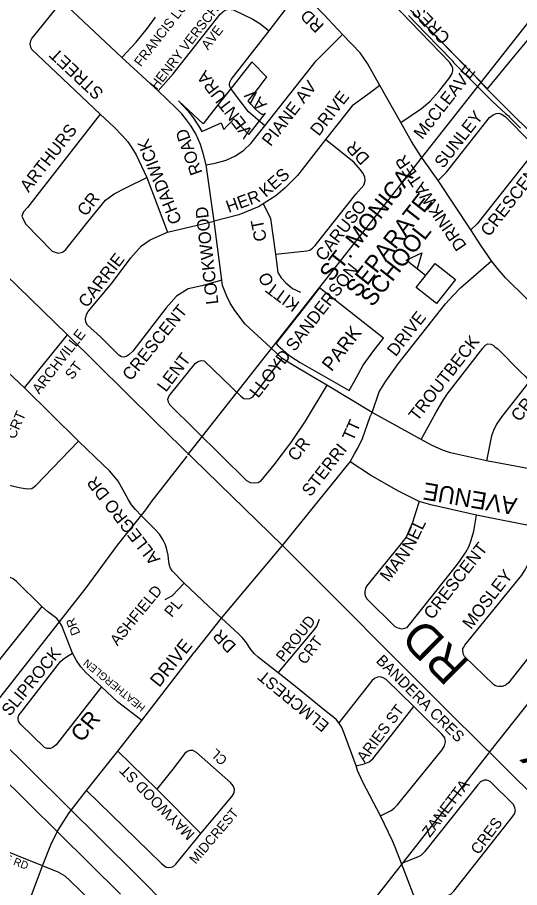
# Model space of a CAD drawing. Extents: x 586326 to 623965, y 4819854 to 4857850.
# Drawn here: x 598437 to 599168, y 4834491 to 4835757 of the extents above; entities that cross this region are included whole.
import ezdxf

# ---------------------------------------------------------------- set-up
doc = ezdxf.new("R2010")
doc.units = 0
for name, color, linetype in [('Hydro ROW', 7, 'Continuous'), ('Lots_Concessions', 7, 'Continuous'), ('Major Rds and Hwys', 7, 'Continuous'), ('Major Rds Lbls', 7, 'Continuous'), ('Minor Rd Lbls', 7, 'Continuous'), ('Minor Rds', 7, 'Continuous'), ('Park Lbls', 7, 'Continuous'), ('Park Outlines', 7, 'Continuous'), ('Proposed Secondary Rds', 7, 'Continuous'), ('School Syms_Lbls', 7, 'Continuous'), ('Secondary Rds Lbls', 7, 'Continuous')]:
    doc.layers.add(name, color=color, linetype=linetype)

msp = doc.modelspace()

# ---------------------------------------------------------------- linework, layer by layer
at = {"layer": 'Hydro ROW'}
for p, q in [((598609.5, 4834510), (598384.1, 4834733)), ((598586.8, 4834481.1), (598361.2, 4834704.2)), ((598820.1, 4834299.6), (598609.5, 4834510))]:
    msp.add_line(p, q, dxfattribs=at)
at = {"layer": 'Lots_Concessions'}
for p, q in [((598693.5, 4835131.4), (599536.8, 4836201.3)), ((598684.7, 4835120.4), (598693.5, 4835131.4)), ((598631.4, 4835051.4), (598683.9, 4835118.4)), ((598623.8, 4835040.4), (598631.4, 4835051.4)), ((598582.5, 4834988.8), (598623.8, 4835040.4)), ((598537, 4834927), (598582.5, 4834988.8)), ((598582.5, 4834988.8), (598582.5, 4834988.8)), ((598384.1, 4834733), (598537, 4834927)), ((599124.9, 4834688.4), (599288.2, 4834895.1)), ((599113.1, 4834673.3), (599123.9, 4834687.1)), ((598910.9, 4834415.5), (599113.1, 4834673.3))]:
    msp.add_line(p, q, dxfattribs=at)
at = {"layer": 'Major Rds and Hwys'}
for points in [[(598509.7, 4835294.9), (598238.1, 4835558.2)], [(598637.9, 4835168.4), (598509.7, 4835294.9)], [(598822.5, 4834988.7), (598637.9, 4835168.4)], [(599112.7, 4834698.9), (599062.8, 4834747.8), (598822.5, 4834988.7)], [(599370.8, 4834449.2), (599218.9, 4834593.6), (599121.6, 4834690.2), (599121.2, 4834690.5), (599112.7, 4834698.9)]]:
    msp.add_lwpolyline(points, dxfattribs=at)
at = {"layer": 'Minor Rds'}
for points in [[(598995.1, 4835604), (599025, 4835624), (599037.1, 4835634.3), (599050.5, 4835648.9), (599065.7, 4835668.8), (599069.9, 4835675), (599071, 4835679.1), (599070.9, 4835683), (599069.4, 4835686.3), (599066, 4835691.4), (598911.2, 4835851.8), (598906.1, 4835854.9)], [(598803.3, 4835736.9), (598847.8, 4835795.7)], [(598501.5, 4835780.2), (598500.9, 4835779.7), (598457.9, 4835726.5), (598455.7, 4835722.4), (598455, 4835717.8), (598455.7, 4835713.4), (598457.4, 4835710.3), (598557, 4835615.7)], [(598588.8, 4835698.3), (598501.5, 4835780.2)], [(598641.9, 4835650), (598663.6, 4835674.6), (598732, 4835761.1), (598738.8, 4835767.1), (598744.4, 4835768.4), (598751.6, 4835767.5), (598779.7, 4835754.3), (598789.5, 4835747.7), (598796.3, 4835742.4), (598803.3, 4835736.9)], [(598588.8, 4835698.3), (598609.4, 4835720.8), (598626.3, 4835741.2), (598637.8, 4835756.8)], [(598747.4, 4835653), (598746.1, 4835655.9), (598745.7, 4835658.6), (598746.1, 4835662.2), (598748.2, 4835666.1), (598803.3, 4835736.9)], [(598796.9, 4835598.7), (598872, 4835693.6), (598910.2, 4835731.6)], [(598641.9, 4835650), (598588.8, 4835698.3)], [(598964.4, 4835657.5), (598946.8, 4835644.7), (598924.3, 4835628.2), (598885.5, 4835579)], [(598711.6, 4835542), (598707.9, 4835557.1), (598703.3, 4835571.6), (598696.3, 4835587.3), (598688.8, 4835599.8), (598683.1, 4835607.8), (598676, 4835616.4), (598668, 4835624.8), (598641.9, 4835650)], [(598796.9, 4835598.7), (598773, 4835619.2), (598758.5, 4835638), (598747.4, 4835653)], [(599049.2, 4835519.4), (599061.4, 4835531.5), (599124.1, 4835610.8), (599129.4, 4835614.9), (599133.9, 4835617), (599137.6, 4835617.3), (599141.8, 4835615.9), (599147.2, 4835612.3), (599182.2, 4835576.4), (599186, 4835571.9), (599187.5, 4835567.6), (599187.6, 4835561.3), (599185.1, 4835556), (599106, 4835456.6), (599097, 4835447.4)], [(598557, 4835615.7), (598451.6, 4835479.9), (598445.5, 4835474), (598443.3, 4835467.4), (598448.3, 4835456.4), (598487.4, 4835416.8), (598496.1, 4835413.8), (598502.3, 4835415), (598507.3, 4835419.1), (598539.4, 4835459.3), (598564.8, 4835490.7), (598577.5, 4835499.8), (598594.6, 4835508.7), (598625, 4835523.6)], [(598557, 4835615.7), (598577.4, 4835596.9), (598589.9, 4835584.6), (598597.7, 4835575.5), (598603.5, 4835566.9), (598609.6, 4835556.6), (598625, 4835523.6)], [(598711.6, 4835542), (598724.7, 4835544.4), (598740.6, 4835549.1), (598754.5, 4835555.1), (598766.3, 4835563.3), (598776.7, 4835573.1), (598796.9, 4835598.7)], [(598885.5, 4835579), (598844.8, 4835526.5), (598826.7, 4835508.6), (598813.2, 4835497.2), (598794.7, 4835485.4)], [(598812.6, 4835412.2), (598858.1, 4835417.2), (598862.4, 4835418.2), (598866.6, 4835420.8), (598870.4, 4835424.9), (598929.7, 4835499.7), (598941.4, 4835512.5), (598943.1, 4835519.1), (598942.4, 4835524.7), (598939.1, 4835530.8), (598936, 4835535.6), (598927, 4835545.8), (598885.5, 4835579)], [(598723.1, 4835460.2), (598711.6, 4835542)], [(598625, 4835523.6), (598655.2, 4835444.4)], [(598794.7, 4835485.4), (598788.9, 4835481.4), (598759.2, 4835469.4), (598723.1, 4835460.2)], [(598794.7, 4835485.4), (598802.9, 4835469.3), (598805.1, 4835463.9), (598812.6, 4835412.2)], [(598655.2, 4835444.4), (598723.1, 4835460.2)], [(598734.5, 4835374.4), (598723.1, 4835460.2)], [(598734.5, 4835374.4), (598705.3, 4835366.4), (598685.3, 4835361.8), (598668.2, 4835351.3), (598653.1, 4835334.3), (598604.8, 4835271.1), (598598.8, 4835265.6), (598595.3, 4835263.5), (598591.9, 4835262.5), (598588.3, 4835263.1), (598584.4, 4835265.2), (598557.7, 4835292.1), (598539, 4835309.2), (598536.1, 4835313.2), (598535.7, 4835318), (598537.1, 4835324.6), (598539.7, 4835329), (598574.6, 4835370.4), (598601.8, 4835406.8), (598617.6, 4835424.2), (598630.1, 4835433.3), (598655.2, 4835444.4)], [(598812.6, 4835412.2), (598815.8, 4835385.6), (598820.7, 4835377.9), (598827.5, 4835370.7), (598837.1, 4835362.3), (598848.9, 4835357.2)], [(598822.4, 4835260.4), (598805.2, 4835276.5), (598768.3, 4835310.5), (598753.1, 4835330.1), (598746.5, 4835341), (598741, 4835351.9), (598735.6, 4835366.9), (598734.5, 4835374.4)], [(598447.2, 4835217.8), (598509.7, 4835294.9)], [(599024.7, 4835142.6), (599045.9, 4835181.5), (599054.7, 4835196.7), (599062.6, 4835208.4), (599114.3, 4835275.5), (599118.3, 4835279.8), (599121.9, 4835281.7), (599126, 4835281.5), (599129.3, 4835279.8), (599132.6, 4835277.2), (599136.2, 4835274.4), (599169.5, 4835241), (599176.4, 4835234.4), (599179.3, 4835230.3), (599180, 4835226.8), (599178.8, 4835223.2), (599174, 4835216.8), (599142.1, 4835176.2), (599134.6, 4835164.9), (599130.1, 4835155.7), (599126.9, 4835147.9), (599120, 4835111.8)], [(598447.2, 4835217.8), (598406.9, 4835255)], [(598887.3, 4835221.7), (598855.5, 4835169.4), (598835.7, 4835139.8), (598809.9, 4835105.6), (598790.4, 4835081.4), (598787.4, 4835079.7), (598781.8, 4835079), (598775.9, 4835079.7), (598770.7, 4835082.7), (598658.8, 4835193), (598656.6, 4835197.2), (598655.9, 4835201.1), (598657.5, 4835206), (598696.2, 4835253.9), (598699.8, 4835256.2), (598704.2, 4835257.6), (598708.9, 4835256.9), (598762, 4835205.9), (598766.2, 4835202.5), (598770.9, 4835201.6), (598775.2, 4835202.5), (598779.3, 4835204.8), (598822.4, 4835260.4)], [(598887.3, 4835221.7), (598862.3, 4835236.3), (598837.1, 4835251.4), (598822.4, 4835260.4)], [(598525.7, 4835140.2), (598447.2, 4835217.8)], [(598953.2, 4835181.9), (598887.3, 4835221.7)], [(599024.7, 4835142.6), (598953.2, 4835181.9)], [(598391.1, 4835084.2), (598439.4, 4835072.9), (598450.8, 4835070.9), (598457.9, 4835071.5), (598463.6, 4835075.9), (598525.7, 4835140.2)], [(598592.9, 4835064.7), (598588.3, 4835073.3), (598583.3, 4835082), (598576.8, 4835090.3), (598570.9, 4835097.3), (598561.3, 4835106.1), (598525.7, 4835140.2)], [(599120, 4835111.8), (599067.4, 4835123.5), (599057.2, 4835126.5), (599050.5, 4835129.6), (599039.8, 4835134.2), (599024.7, 4835142.6)], [(599021.7, 4835052.6), (598990.6, 4835068), (598950.9, 4835090.8), (598921.5, 4835110.1)], [(599208.6, 4835094.9), (599120, 4835111.8)], [(598617.1, 4835032.1), (598608.7, 4835040.7), (598602.7, 4835047.8), (598598.4, 4835055.1), (598592.9, 4835064.7)], [(599021.7, 4835052.6), (599016.4, 4835036), (599012.1, 4835021.9), (599007.3, 4835010.6), (599002.9, 4835000.5), (598991.5, 4834986.7), (598945.1, 4834929.1), (598943.4, 4834925.8), (598942.4, 4834921.6), (598942.5, 4834917.7), (598943.6, 4834914.2), (598945.7, 4834911.1), (598986, 4834871.1), (598989.1, 4834869.2), (598992.4, 4834868.1), (598996.1, 4834867.4), (599000.7, 4834868), (599004.4, 4834869.3), (599076.3, 4834959.6), (599081.3, 4834966.7), (599089.6, 4834978.6), (599094, 4834986.7), (599097.7, 4834996.2), (599101.6, 4835009.5), (599105.1, 4835032.8)], [(599105.1, 4835032.8), (599068.9, 4835040.6), (599038.8, 4835047.5), (599021.7, 4835052.6)], [(598679.5, 4834933.5), (598662.2, 4834951.7), (598659.8, 4834955.3), (598658.3, 4834959.5), (598657.1, 4834964.5), (598656.1, 4834974.6), (598654.3, 4834982.7), (598652.2, 4834989.3), (598650, 4834994.5), (598647.6, 4834998.8), (598643.6, 4835005), (598637.5, 4835011.7), (598636.8, 4835012.4), (598636.4, 4835012.8), (598617.1, 4835032.1)], [(599193.3, 4835015.3), (599105.1, 4835032.8)], [(599291.9, 4834966), (599152, 4834788.8), (599148.4, 4834785.9), (599146.3, 4834784.9), (599142.8, 4834783.6), (599140.8, 4834783.4), (599137.1, 4834783.6), (599134.9, 4834784), (599131.8, 4834784.9), (599129.8, 4834786.4), (599087.8, 4834826.9), (599086.3, 4834829.9), (599085.7, 4834832.3), (599085.1, 4834835.6), (599085.5, 4834838.6), (599086.6, 4834840.8), (599088.1, 4834843.5), (599166.8, 4834939.9), (599171.3, 4834945.4), (599175.2, 4834951.5), (599179.5, 4834959.5), (599182.2, 4834965.8), (599184.3, 4834971.6), (599193.3, 4835015.3)], [(598472.3, 4834899.5), (598434.9, 4834936.5), (598430.7, 4834939.9), (598426.3, 4834942), (598422.1, 4834943.2), (598417.3, 4834943.9), (598400.7, 4834941.3), (598392.4, 4834940), (598382.7, 4834939.7), (598303.6, 4834944.4), (598299, 4834944.2), (598295.5, 4834943.3), (598292, 4834941.2), (598288.7, 4834938.1), (598261.4, 4834903)], [(598679.5, 4834933.5), (598662.2, 4834915.4), (598651.3, 4834909.4)], [(598733.7, 4834882.8), (598714.9, 4834900), (598679.5, 4834933.5)], [(598472.3, 4834899.5), (598391.2, 4834798.9), (598388.6, 4834796), (598385.5, 4834793.8), (598381.4, 4834792.2), (598377.6, 4834792), (598373.5, 4834793.6), (598370.6, 4834795.6), (598366.8, 4834799), (598261.4, 4834903)], [(598497.9, 4834877.5), (598494.1, 4834882.2), (598490.4, 4834885.4), (598480.6, 4834892.3), (598472.3, 4834899.5)], [(598782, 4834830.9), (598776.8, 4834837.2), (598769.1, 4834848.2), (598764.2, 4834854.5), (598758.9, 4834859.9), (598733.7, 4834882.8)], [(598517.1, 4834831.7), (598501.6, 4834871.4), (598497.9, 4834877.5)], [(598816.3, 4834803.3), (598869, 4834865.6), (598872.6, 4834871), (598876.4, 4834881.2)], [(598559.2, 4834782.7), (598493.2, 4834698.6), (598488.3, 4834694.5), (598484.3, 4834693.2), (598480.1, 4834693.2), (598476.1, 4834694.6), (598441.2, 4834728.6), (598438.5, 4834732.9), (598437.9, 4834737.3), (598438.9, 4834741.5), (598441.1, 4834744.6), (598499.5, 4834819.6), (598503.5, 4834823.2), (598509.6, 4834827.5), (598517.1, 4834831.7)], [(598559.2, 4834782.7), (598536.2, 4834803.6), (598528.9, 4834811.8), (598522.7, 4834821.4), (598517.1, 4834831.7)], [(598816.3, 4834803.3), (598787.1, 4834826.1), (598782, 4834830.9)], [(598884.4, 4834748.7), (598841.7, 4834783.2), (598816.3, 4834803.3)], [(599014, 4834754.3), (598973.7, 4834793.6), (598969.2, 4834796), (598964.8, 4834797.2), (598960.9, 4834796.9), (598956.7, 4834795.2), (598952.9, 4834791.7), (598904.8, 4834730.4)], [(598617.7, 4834733.8), (598582.6, 4834761.1), (598559.2, 4834782.7)], [(598904.8, 4834730.4), (598901.4, 4834734.9), (598897.4, 4834738.5), (598884.4, 4834748.7)], [(598929.8, 4834668.2), (598941.9, 4834670.8), (598948.7, 4834673.6), (598954.2, 4834678), (598986.7, 4834719.4), (599014, 4834754.3)], [(598965.4, 4834595.2), (598981.2, 4834603), (598985.3, 4834606.2), (598990.1, 4834611.2), (599055.1, 4834691.3), (599058.5, 4834697), (599060.1, 4834702.9), (599058.9, 4834708.5), (599054.9, 4834713.9), (599035.8, 4834732.7), (599014, 4834754.3)], [(598929.8, 4834668.2), (598911.7, 4834718), (598908.7, 4834724.5), (598904.8, 4834730.4)], [(598583.1, 4834689.2), (598639.9, 4834634.2)], [(598703.9, 4834569.6), (598749.2, 4834623.8), (598752.3, 4834628.8), (598752.6, 4834633.8), (598750.8, 4834638.9), (598746.9, 4834643.7), (598697.3, 4834687.6), (598692.1, 4834690.5), (598687.9, 4834690.5), (598683.9, 4834688.9), (598680, 4834685.5), (598663, 4834663.3), (598639.9, 4834634.2)], [(598965.4, 4834595.2), (598939.7, 4834644.2), (598932.1, 4834661.3), (598929.8, 4834668.2)], [(599020.3, 4834462.9), (599062.6, 4834478.7), (599067.9, 4834481.3), (599072.1, 4834485.6), (599157.3, 4834593.4), (599160.6, 4834598.4), (599161.9, 4834602.9), (599161.2, 4834606.8), (599159, 4834611.5), (599125, 4834645.2), (599120.3, 4834647), (599116.3, 4834646.9), (599111.2, 4834644.7), (599107, 4834640.4), (599029.6, 4834542.7), (599024.1, 4834537.7), (599019.5, 4834534.9), (598996, 4834525.8)], [(598537.4, 4834632.3), (598646.3, 4834525.7), (598653.2, 4834520.7), (598657.2, 4834520), (598662.9, 4834521.3), (598667.4, 4834524.8), (598703.9, 4834569.6)], [(598639.9, 4834634.2), (598703.9, 4834569.6)], [(598996, 4834525.8), (598986.8, 4834549.6), (598983, 4834558.9), (598977.3, 4834571.1), (598965.4, 4834595.2)], [(598473.2, 4834522.7), (598398.2, 4834552.7)], [(598589.5, 4834427), (598513.2, 4834501.1), (598506.3, 4834507.3), (598496.2, 4834513.5), (598473.2, 4834522.7)], [(599020.3, 4834462.9), (598996, 4834525.8)]]:
    msp.add_lwpolyline(points, dxfattribs=at)
at = {"layer": 'Park Outlines'}
for points in [[(599206.3, 4835567.2), (599133.6, 4835639.8), (599127.3, 4835646), (599121, 4835652.3), (599112.5, 4835660.8), (599111.5, 4835661.9), (599121.3, 4835652.6), (599090, 4835684.1), (598935, 4835843.9)], [(598935, 4835843.9), (599121.3, 4835652.6), (599159.7, 4835699.2), (599186.3, 4835731.5), (599258.1, 4835818.5)], [(599006, 4835759.5), (599032, 4835732.8), (599070.2, 4835693.4), (599071.8, 4835691.2), (599106.8, 4835655.9), (599128.9, 4835633.8), (599147.3, 4835616.9), (599149.5, 4835615.3), (599151.6, 4835613.4), (599153.5, 4835611.5), (599169.5, 4835595.5)]]:
    msp.add_lwpolyline(points, dxfattribs=at)
for points in [[(598773.9, 4835586.5), (598779.6, 4835593.7), (598798.1, 4835617.3), (598796.6, 4835616.1), (598794.8, 4835615.5), (598792.9, 4835615.6), (598791.1, 4835616.5), (598788.6, 4835618.4), (598782.3, 4835624.1), (598776.7, 4835630.4), (598772.9, 4835635.3), (598777.5, 4835641.3), (598781.3, 4835646.1), (598785.2, 4835650.9), (598789, 4835655.8), (598792.8, 4835660.6), (598799.3, 4835669), (598799.8, 4835669.6), (598778, 4835692), (598755.7, 4835663.6), (598740.5, 4835644.3), (598722, 4835620.7), (598707.1, 4835601.8), (598685.8, 4835621.8), (598671.4, 4835635.3), (598671.2, 4835635.1), (598678.2, 4835628.2), (598684.7, 4835620.9), (598693, 4835610.3), (598700.5, 4835599), (598705.2, 4835590.7), (598733.5, 4835603.2), (598736.9, 4835594.7), (598737.3, 4835593.8), (598742.1, 4835598.8), (598747.1, 4835604), (598752.1, 4835609.3)], [(598876.7, 4835363.1), (598871.4, 4835356.3), (598863.1, 4835345.6), (598852.7, 4835332.6), (598832.9, 4835307.6), (598813.1, 4835282.4), (598813.3, 4835282.2), (598816.6, 4835278.9), (598822.5, 4835273.5), (598828.6, 4835268.3), (598835, 4835263.5), (598841.6, 4835259), (598848.4, 4835254.8), (598919.8, 4835213.9), (598927.9, 4835228.7), (598933.7, 4835239.2), (598940, 4835250.8), (598947.8, 4835261.3), (598955.7, 4835272), (598963.1, 4835281.4), (598969.8, 4835290)]]:
    msp.add_lwpolyline(points, close=True, dxfattribs=at)
at = {"layer": 'Proposed Secondary Rds'}
for points in [[(598910.2, 4835731.6), (598903.9, 4835738.4), (598883, 4835760.9), (598855.2, 4835789.4)], [(598964.4, 4835657.5), (598946.5, 4835689.6), (598935.6, 4835704.9), (598910.2, 4835731.6)], [(598995.1, 4835604), (598964.4, 4835657.5)], [(599049.2, 4835519.4), (599024.2, 4835554.7), (599010.4, 4835576.3), (598995.1, 4835604)], [(599097, 4835447.4), (599049.2, 4835519.4)], [(599127.3, 4835402.6), (599112, 4835424.5), (599097, 4835447.4)], [(598953.2, 4835181.9), (598963.4, 4835211.8), (598973.1, 4835227.4), (598982.7, 4835241.3), (598991, 4835252.8), (599060.3, 4835339.9), (599071.3, 4835352.3), (599081.8, 4835363.4), (599127.3, 4835402.6)], [(599238.7, 4835289.4), (599209.1, 4835317.1), (599147.5, 4835377.8), (599135.7, 4835391.5), (599127.3, 4835402.6)], [(598921.5, 4835110.1), (598927.5, 4835121.6), (598932.2, 4835130.2), (598939.1, 4835144.3), (598950.2, 4835175.9), (598953.2, 4835181.9)], [(598822.5, 4834988.7), (598921.5, 4835110.1)], [(598733.7, 4834882.8), (598822.5, 4834988.7)], [(598695.1, 4834833.9), (598706.7, 4834848.3), (598733.7, 4834882.8)], [(598617.7, 4834733.8), (598694.3, 4834832.8), (598695.1, 4834833.9)], [(598583.1, 4834689.2), (598617.7, 4834733.8)], [(598537.4, 4834632.3), (598583.1, 4834689.2)], [(598494.7, 4834572.2), (598500.7, 4834582.4), (598512.1, 4834599.7), (598537.4, 4834632.3)], [(598473.2, 4834522.7), (598485.3, 4834553.1), (598494.7, 4834572.2)], [(598441.4, 4834438.6), (598456.5, 4834478.2), (598473.2, 4834522.7)]]:
    msp.add_lwpolyline(points, dxfattribs=at)
at = {"layer": 'School Syms_Lbls'}
msp.add_line((599031.2, 4835381.2), (599002.8, 4835403.4), dxfattribs=at)
for points in [[(599002.8, 4835403.4), (599025.6, 4835414.4), (599018.7, 4835390.9)], [(599017.6, 4835363.7), (599044.9, 4835398.6), (599074.5, 4835375.5), (599047.2, 4835340.6)]]:
    msp.add_lwpolyline(points, close=True, dxfattribs=at)

# ---------------------------------------------------------------- texts
at = {"layer": 'Major Rds Lbls'}
msp.add_text('CHINGUACOUSY        RD', height=49.998, rotation=135.2178, dxfattribs=at).set_placement((599589.5, 4834328.2))
at = {"layer": 'Minor Rd Lbls'}
for s, height, rotation, p in [('FRANCIS LUNDY ST', 14, 52.1391, (598616.4, 4835683.9)), ('CRESCENT', 18, 133.535, (599068.2, 4835728.2)), ('HENRY VERSCHUREN', 14, 52.1391, (598639.6, 4835650.4)), ('AVE', 14, 52.1391, (598714.2, 4835708.4)), ('STREET', 18, 136.9496, (598563.5, 4835648.3)), ('VENTURA', 18, 127.3534, (598780.8, 4835589.5)), ('McCLEAVE', 18, 52, (599026.3, 4835578.1)), ('PIANE AV', 18, 52, (598805.3, 4835568)), ('AV', 18, 131.9994, (598800.8, 4835630.4)), ('DRIVE', 18, 52, (598875.7, 4835582.9)), ('SUNLEY', 18, 52, (599056.6, 4835535.9)), ('ARTHURS ', 18, 52, (598453, 4835501)), ('ROAD', 18, 109.4451, (598706.5, 4835530.9)), ('CHADWICK', 18, 112.0136, (598676.5, 4835460.2)), ('DR', 18, 133.6403, (598950.9, 4835552.7)), ('CRESCENT', 18, 52, (599123.7, 4835436.5)), ('KES', 18, 41.1692, (598798.4, 4835494)), ('HER', 18, 19.8572, (598744.3, 4835472.1)), ('CR', 18, 52, (598536.2, 4835466)), ('LOCKWOOD', 18, 96.4221, (598729.5, 4835340.1)), ('CARUSO', 18, 52, (598883.1, 4835400.8)), ('CT', 18, 101.2055, (598800.1, 4835432.6)), ('CARRIE', 18, 52, (598537.9, 4835333.1)), ('O', 18, 291.8346, (598786.9, 4835380.9)), ('KITT', 18, 143.363, (598849.1, 4835341.5)), ('CRESCENT', 18, 50.865, (598601.8, 4835226.8)), ('ARCHVILLE', 15, 52.1391, (598468.5, 4835207.7)), ('TROUTBECK', 18, 52, (599019.1, 4835168)), ('LENT', 18, 52.6666, (598652.9, 4835210.5)), ('ST', 15, 52.1391, (598516.5, 4835228.7)), ('CR', 18, 52, (599168, 4835167.3)), ('CRT', 15, 66.2907, (598433, 4835142.1)), ('CR', 18, 52, (598842.7, 4835109.6)), ('ALLEGRO DR', 17.93, 127.979, (598645.6, 4834968.7)), ('AVENUE', 25, 170.2373, (599165.6, 4835057.1)), ('NEL', 18, 64.3865, (599012, 4834979.7)), ('MAN', 18, 52, (598977.1, 4834934.4)), ('CRESCENT', 18, 52, (599040.9, 4834879.5)), ('MOSLEY', 18, 52, (599097.3, 4834865.2)), ('ASHFIELD', 15.99, 50.6039, (598582.3, 4834841.6)), ('PL', 15.99, 50.6039, (598661.5, 4834882.9)), ('DR', 13.15, 111.7804, (598528.5, 4834860.9)), ('PROUD', 15.99, 51.9051, (598824.4, 4834817.9)), ('DR', 17.93, 134.2218, (598756.4, 4834843)), ('CRT', 15.99, 51.9051, (598855.4, 4834814.2)), ('SLIPROCK', 17.63, 50.6039, (598425.6, 4834739.1)), ('HEATHERGLEN', 11.006, 140.8016, (598624, 4834754.3)), ('BANDERA CRES', 15.991, 315.2932, (598957.9, 4834819.8)), ('ELMCREST', 17.07, 140.5096, (598892, 4834729)), ('ARIES ST', 15.99, 52.9375, (598942.3, 4834671.7)), ('CR', 23.44, 50.6039, (598530.3, 4834700.9)), ('CL', 14.05, 136.9455, (598743.5, 4834677.7)), ('MAYWOOD ST', 15.37, 134.8543, (598695.9, 4834569.3)), ('ZANETTA', 15.99, 52.9375, (599037.3, 4834562.7)), ('MIDCREST', 14.05, 49.5955, (598696.3, 4834524.1)), ('CRES', 15.99, 52.9375, (599108.1, 4834537.7)), ('TIMBERCOVE RD', 11.154, 339.1551, (598333.9, 4834561))]:
    msp.add_text(s, height=height, rotation=rotation, dxfattribs=at).set_placement(p)
at = {"layer": 'Park Lbls'}
for s, height, p in [('LLOYD SANDERSON', 18.043, (598787.3, 4835201.9)), ('PARK', 19.99, (598894.1, 4835240.5))]:
    msp.add_text(s, height=height, rotation=52, dxfattribs=at).set_placement(p)
at = {"layer": 'School Syms_Lbls'}
for s, p in [('ST. MONICA', (598894.1, 4835370.7)), ('SEPARATE', (598932.1, 4835347.6)), ('SCHOOL', (598953.8, 4835334.3))]:
    msp.add_text(s, height=25, rotation=52, dxfattribs=at).set_placement(p)
at = {"layer": 'Secondary Rds Lbls'}
for s, height, rotation, p in [('RD', 18, 135.5697, (598884.4, 4835745.5)), ('DRINKWATER', 18, 124.3801, (599091.6, 4835424.8)), (' DRIVE', 18, 52, (598983.5, 4835256.9)), ('TT', 18, 65.769, (598925.3, 4835139)), ('STERRI', 18, 52, (598863.4, 4835058.3)), ('DRIVE', 19.28, 51.2444, (598643.2, 4834781.1))]:
    msp.add_text(s, height=height, rotation=rotation, dxfattribs=at).set_placement(p)

doc.saveas('drawing.dxf')
